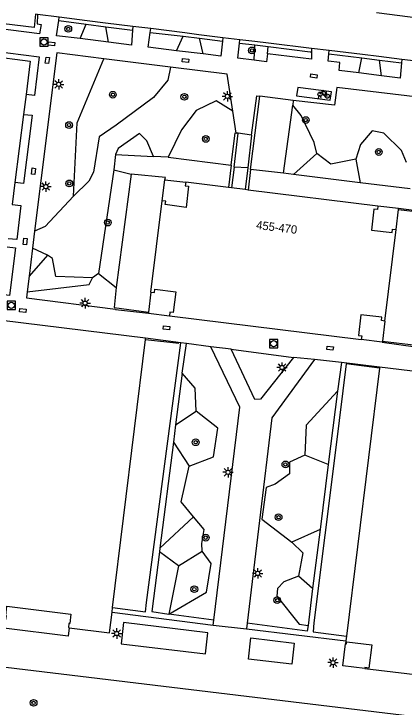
# Model space of a CAD drawing. Extents: x 132998 to 136004, y 396998 to 398512.
# Drawn here: x 133737.1 to 133783.7, y 397071.3 to 397154.1 of the extents above; entities that cross this region are included whole.
import ezdxf

# ---------------------------------------------------------------- set-up
doc = ezdxf.new("R2010")
doc.units = 0
for name, color, linetype in [('gg-afsc-haag', 7, 'Continuous'), ('gg-afsc-hekwerk', 7, 'Continuous'), ('gg-afsc-muur', 7, 'Continuous'), ('gg-anno-huisnummerreeks BGT', 7, 'Continuous'), ('gg-bbg-hoofdgebouw', 7, 'Continuous'), ('gg-bbg-toegangstrap', 7, 'Continuous'), ('gg-knt-verharding', 7, 'Continuous'), ('gg-knt-verharding nz', 7, 'Continuous'), ('gt-grn-groengrens', 7, 'Continuous'), ('gt-symb-boom', 7, 'Continuous'), ('gt-symb-fietsenrek', 7, 'Continuous'), ('gt-symb-kolk center center', 7, 'Continuous'), ('gt-symb-lichtmast', 7, 'Continuous'), ('gt-symb-rioolschacht', 7, 'Continuous')]:
    doc.layers.add(name, color=color, linetype=linetype)

# ---------------------------------------------------------------- blocks, each defined once
blk = doc.blocks.new('gt0-BOOM')
at = {"layer": 'gt-symb-boom'}
for radius in [0.4, 0.2]:
    blk.add_circle((0, 0), radius, dxfattribs=at)
blk = doc.blocks.new('gt0-KOLKCC')
at = {"layer": 'gt-symb-kolk center center'}
blk.add_lwpolyline([(-0.375, 0.2), (0.375, 0.2), (0.375, -0.2), (-0.375, -0.2)], close=True, dxfattribs=at)
blk = doc.blocks.new('gt0-LMAST')
at = {"layer": 'gt-symb-lichtmast'}
for p, q in [((-0.182, 0.173), (-0.447, 0.438)), ((-0.005, 0.246), (-0.005, 0.621)), ((0.172, 0.173), (0.437, 0.438)), ((-0.255, -0.004), (-0.63, -0.004)), ((-0.182, -0.181), (-0.447, -0.446)), ((-0.005, -0.254), (-0.005, -0.629)), ((0.437, -0.446), (0.172, -0.181)), ((0.245, -0.004), (0.62, -0.004))]:
    blk.add_line(p, q, dxfattribs=at)
blk.add_circle((-0.005, -0.004), 0.25, dxfattribs=at)
blk = doc.blocks.new('gt0-FREK')
at = {"layer": 'gt-symb-fietsenrek'}
for p, q in [((0.757, 0.841), (0.866, 0.816)), ((0.259, 0.762), (0.294, 0.823)), ((0.54, 0.335), (0.259, 0.762)), ((0.294, 0.823), (0.767, 0.714)), ((0.767, 0.714), (0.54, 0.335)), ((0.767, 0.714), (0.84, 0.822)), ((0.895, 0.252), (0.767, 0.714))]:
    blk.add_line(p, q, dxfattribs=at)
for points in [[(0.294, 0.823), (0.36, 0.937), (0.452, 0.935)], [(-0.124, 0), (-0.047, 0.312), (0.053, 0.312), (0.12, 0)], [(0.036, 0.476), (0.228, 0.708), (0.259, 0.762)], [(0.54, 0.335), (0.555, 0.305), (0.895, 0.252)]]:
    blk.add_lwpolyline(points, dxfattribs=at)
for centre in [(0.036, 0.476), (0.895, 0.252)]:
    blk.add_circle(centre, 0.252, dxfattribs=at)
blk = doc.blocks.new('gt0-RS')
at = {"layer": 'gt-symb-rioolschacht'}
blk.add_lwpolyline([(-0.5, -0.5), (0.5, -0.5), (0.5, 0.5), (-0.5, 0.5)], close=True, dxfattribs=at)
blk.add_circle((0, 0), 0.375, dxfattribs=at)

msp = doc.modelspace()

# ---------------------------------------------------------------- linework, layer by layer
at = {"layer": 'gg-afsc-haag'}
for p, q in [((133751.131, 397134.961), (133749.317, 397121.425)), ((133755.205, 397134.593), (133751.131, 397134.961)), ((133749.317, 397121.425), (133749.081, 397119.052))]:
    msp.add_line(p, q, dxfattribs=at)
at = {"layer": 'gg-afsc-hekwerk'}
for p, q in [((133742.519, 397153.7), (133739.918, 397154.017)), ((133745.885, 397153.29), (133742.519, 397153.7)), ((133748.046, 397153.009), (133745.885, 397153.29)), ((133751.326, 397152.602), (133748.046, 397153.009)), ((133753.458, 397152.347), (133751.326, 397152.602)), ((133757.532, 397151.841), (133753.458, 397152.347)), ((133759.198, 397151.617), (133757.532, 397151.841)), ((133762.086, 397151.257), (133759.198, 397151.617)), ((133764.098, 397151.017), (133762.086, 397151.257)), ((133765.889, 397150.802), (133764.098, 397151.017)), ((133767.541, 397150.603), (133765.889, 397150.802)), ((133772.677, 397149.986), (133767.541, 397150.603)), ((133774.779, 397149.73), (133772.677, 397149.986)), ((133778.756, 397149.248), (133774.779, 397149.73)), ((133780.726, 397148.999), (133778.756, 397149.248)), ((133783.465, 397148.67), (133780.726, 397148.999)), ((133785.527, 397148.427), (133783.465, 397148.67)), ((133738.586, 397144.472), (133738.279, 397142.097)), ((133738.279, 397142.097), (133737.233, 397133.974)), ((133737.233, 397133.974), (133736.92, 397131.35)), ((133783.054, 397130.755), (133787.056, 397130.291)), ((133749.081, 397119.052), (133753.193, 397118.484)), ((133752.832, 397115.251), (133756.807, 397114.789)), ((133781.134, 397115.027), (133785.156, 397114.55))]:
    msp.add_line(p, q, dxfattribs=at)
for points in [[(133739.918, 397154.017), (133739.708, 397154.053), (133739.515, 397152.495), (133734.562, 397153.095)], [(133734.105, 397149.08), (133739.041, 397148.462), (133738.586, 397144.472)], [(133780.774, 397111.807), (133776.818, 397112.318), (133775.567, 397102.342)]]:
    msp.add_lwpolyline(points, dxfattribs=at)
at = {"layer": 'gg-afsc-muur'}
for p, q in [((133765.398, 397135.529), (133766.497, 397144.263)), ((133763.431, 397135.814), (133763.918, 397139.857)), ((133763.918, 397139.857), (133763.664, 397139.884)), ((133765.513, 397139.613), (133765.047, 397135.741)), ((133763.075, 397136.059), (133762.746, 397133.373)), ((133763.431, 397135.814), (133763.125, 397133.326)), ((133765.047, 397135.741), (133764.728, 397133.127)), ((133765.398, 397135.529), (133765.118, 397133.079)), ((133754.829, 397131.786), (133755.136, 397134.29)), ((133755.136, 397134.29), (133757.637, 397134.006)), ((133783.066, 397130.854), (133780.589, 397131.161)), ((133782.77, 397128.36), (133783.054, 397130.755)), ((133783.054, 397130.755), (133783.066, 397130.854)), ((133753.49, 397120.896), (133753.193, 397118.484)), ((133753.193, 397118.484), (133753.181, 397118.385)), ((133753.181, 397118.385), (133755.692, 397118.074)), ((133781.44, 397117.438), (133781.134, 397115.027)), ((133781.121, 397114.928), (133778.61, 397115.236)), ((133781.134, 397115.027), (133781.121, 397114.928)), ((133743.732, 397080.83), (133743.612, 397079.816))]:
    msp.add_line(p, q, dxfattribs=at)
for points in [[(133765.513, 397139.613), (133766.127, 397144.337), (133766.497, 397144.263)], [(133763.075, 397136.059), (133763.545, 397139.891), (133763.664, 397139.884)], [(133748.908, 397083.241), (133752.848, 397082.712), (133752.965, 397083.824)], [(133743.612, 397079.816), (133735.923, 397080.787), (133736.046, 397081.775)], [(133772.964, 397081.429), (133772.868, 397080.346), (133776.855, 397079.812)], [(133779.043, 397075.967), (133776.423, 397076.288), (133776.743, 397078.899)]]:
    msp.add_lwpolyline(points, dxfattribs=at)
at = {"layer": 'gg-bbg-hoofdgebouw'}
for p, q in [((133785.707, 397153.569), (133780.427, 397154.218)), ((133762.746, 397133.373), (133757.637, 397134.006)), ((133763.125, 397133.326), (133762.746, 397133.373)), ((133764.728, 397133.127), (133763.125, 397133.326)), ((133765.118, 397133.079), (133764.728, 397133.127)), ((133780.589, 397131.161), (133765.118, 397133.079)), ((133753.49, 397120.896), (133754.829, 397131.786)), ((133781.44, 397117.438), (133782.77, 397128.36)), ((133755.692, 397118.074), (133778.61, 397115.236)), ((133752.849, 397115.39), (133735.654, 397117.486)), ((133748.908, 397083.241), (133752.832, 397115.251)), ((133752.832, 397115.251), (133752.849, 397115.39)), ((133780.774, 397111.807), (133776.855, 397079.812)), ((133780.791, 397111.946), (133780.774, 397111.807)), ((133797.99, 397109.833), (133780.791, 397111.946)), ((133748.841, 397082.696), (133748.908, 397083.241)), ((133743.619, 397080.845), (133743.732, 397080.83)), ((133776.786, 397079.246), (133776.743, 397078.899)), ((133776.855, 397079.812), (133776.786, 397079.246)), ((133779.043, 397075.967), (133791.009, 397074.499))]:
    msp.add_line(p, q, dxfattribs=at)
for points in [[(133757.637, 397134.006), (133757.585, 397133.587), (133757.982, 397133.538), (133757.691, 397131.003), (133755.197, 397131.338), (133755.246, 397131.735), (133754.829, 397131.786)], [(133780.589, 397131.161), (133780.535, 397130.741), (133780.128, 397130.792), (133779.815, 397128.298), (133782.292, 397127.995), (133782.343, 397128.412), (133782.77, 397128.36)], [(133753.49, 397120.896), (133753.907, 397120.845), (133753.955, 397121.242), (133756.449, 397120.935), (133756.14, 397118.442), (133755.743, 397118.491), (133755.692, 397118.074)], [(133781.44, 397117.438), (133781.013, 397117.489), (133781.06, 397117.886), (133778.578, 397118.18), (133778.275, 397115.711), (133778.662, 397115.663), (133778.61, 397115.236)], [(133736.046, 397081.775), (133736.166, 397081.76), (133736.228, 397082.256), (133736.129, 397082.269), (133736.267, 397083.38), (133743.908, 397082.442), (133743.777, 397081.33), (133743.678, 397081.341), (133743.619, 397080.845)], [(133743.732, 397080.83), (133748.536, 397080.207), (133748.841, 397082.696)], [(133776.743, 397078.899), (133776.842, 397078.887), (133776.875, 397079.155), (133779.873, 397078.787), (133779.532, 397076.008), (133779.055, 397076.066), (133779.043, 397075.967)]]:
    msp.add_lwpolyline(points, dxfattribs=at)
at = {"layer": 'gg-bbg-toegangstrap'}
for p, q in [((133765.513, 397139.613), (133763.918, 397139.857)), ((133765.047, 397135.741), (133763.431, 397135.814))]:
    msp.add_line(p, q, dxfattribs=at)
at = {"layer": 'gg-knt-verharding'}
for p, q in [((133742.466, 397153.314), (133742.519, 397153.7)), ((133751.326, 397152.602), (133751.291, 397152.156)), ((133753.398, 397151.901), (133753.458, 397152.347)), ((133748.4, 397150.724), (133745.049, 397151.147)), ((133762.086, 397151.257), (133762.044, 397150.857)), ((133764.056, 397150.614), (133764.098, 397151.017)), ((133759.715, 397149.323), (133756.53, 397149.713)), ((133772.677, 397149.986), (133772.669, 397149.574)), ((133774.735, 397149.325), (133774.779, 397149.73)), ((133755.822, 397147.734), (133747.864, 397148.746)), ((133783.465, 397148.67), (133783.427, 397148.275)), ((133781.04, 397146.699), (133778.318, 397147.051)), ((133791.585, 397143.398), (133775.699, 397145.316)), ((133770.482, 397143.775), (133766.497, 397144.263)), ((133770.482, 397143.775), (133770.432, 397143.199)), ((133769.326, 397135.071), (133770.432, 397143.199)), ((133763.664, 397139.884), (133763.253, 397142.495)), ((133769.326, 397135.071), (133765.398, 397135.529)), ((133770.498, 397134.936), (133769.326, 397135.071)), ((133778.467, 397133.947), (133770.498, 397134.936)), ((133784.434, 397133.211), (133778.467, 397133.947)), ((133739.591, 397128.184), (133739.352, 397126.132)), ((133739.352, 397126.132), (133738.93, 397122.795)), ((133738.93, 397122.795), (133738.71, 397120.937)), ((133757.061, 397114.853), (133752.849, 397115.39)), ((133757.746, 397114.754), (133757.061, 397114.853)), ((133760.635, 397114.348), (133757.746, 397114.754)), ((133763.088, 397114.085), (133760.635, 397114.348)), ((133763.088, 397114.085), (133770.519, 397113.105)), ((133773.019, 397112.852), (133770.519, 397113.105)), ((133776.262, 397112.472), (133773.019, 397112.852)), ((133780.791, 397111.946), (133776.262, 397112.472)), ((133748.841, 397082.696), (133760.917, 397081.147)), ((133760.917, 397081.147), (133760.998, 397081.725)), ((133760.917, 397081.147), (133764.889, 397080.694)), ((133764.968, 397081.356), (133764.889, 397080.694)), ((133764.889, 397080.694), (133776.786, 397079.246)), ((133713.048, 397078.925), (133788.899, 397069.761))]:
    msp.add_line(p, q, dxfattribs=at)
for points in [[(133739.918, 397154.017), (133739.873, 397152.904), (133740.353, 397152.849), (133740.173, 397151.718), (133734.843, 397152.396)], [(133745.049, 397151.147), (133742.21, 397151.468), (133742.466, 397153.314)], [(133751.291, 397152.156), (133751.152, 397150.388), (133748.4, 397150.724)], [(133756.53, 397149.713), (133753.157, 397150.115), (133753.398, 397151.901)], [(133762.044, 397150.857), (133761.854, 397149.058), (133759.715, 397149.323)], [(133765.832, 397148.567), (133763.868, 397148.805), (133764.056, 397150.614)], [(133734.492, 397149.682), (133740.135, 397148.989), (133739.572, 397144.376), (133738.586, 397144.472)], [(133772.669, 397149.574), (133772.652, 397148.711), (133767.39, 397149.344)], [(133747.864, 397148.746), (133742.236, 397149.437), (133739.591, 397128.184)], [(133767.39, 397149.344), (133767.275, 397148.399), (133765.832, 397148.567)], [(133778.318, 397147.051), (133775.964, 397147.337), (133776.05, 397148.302), (133774.642, 397148.461), (133774.735, 397149.325)], [(133783.427, 397148.275), (133783.25, 397146.433), (133781.04, 397146.699)], [(133763.253, 397142.495), (133762.571, 397146.926), (133755.822, 397147.734)], [(133775.699, 397145.316), (133775.429, 397143.211), (133770.482, 397143.775)], [(133738.279, 397142.097), (133739.276, 397142.005), (133738.276, 397133.842), (133737.233, 397133.974)], [(133736.92, 397131.35), (133737.945, 397131.226), (133737.447, 397127.152), (133736.435, 397127.265)], [(133781.121, 397114.928), (133785.093, 397114.352), (133785.09, 397114.436), (133786.007, 397114.334), (133787.942, 397130.251), (133783.066, 397130.854)], [(133736.317, 397126.278), (133737.318, 397126.18), (133736.595, 397120.501), (133729.184, 397121.411), (133729.297, 397122.318)], [(133738.71, 397120.937), (133738.601, 397120.203), (133749.245, 397118.845), (133749.237, 397118.81), (133753.181, 397118.385)], [(133760.998, 397081.725), (133764.09, 397107.167), (133760.635, 397114.348)], [(133770.519, 397113.105), (133766.56, 397108.107), (133765.904, 397108.09), (133763.088, 397114.085)], [(133773.019, 397112.852), (133767.911, 397105.878), (133764.968, 397081.356)]]:
    msp.add_lwpolyline(points, dxfattribs=at)
at = {"layer": 'gg-knt-verharding nz'}
for points in [[(133775.04, 397144.806), (133771.02, 397145.312), (133770.877, 397144.309), (133774.897, 397143.802), (133775.04, 397144.806)], [(133760.003, 397077.708), (133760.289, 397080.236), (133750.215, 397081.443), (133749.929, 397078.916), (133760.003, 397077.708)], [(133765.159, 397077.078), (133765.427, 397079.606), (133770.589, 397079.001), (133770.321, 397076.474), (133765.159, 397077.078)]]:
    msp.add_lwpolyline(points, dxfattribs=at)
at = {"layer": 'gt-grn-groengrens'}
for p, q in [((133742.466, 397153.314), (133745.727, 397152.886)), ((133745.049, 397151.147), (133745.727, 397152.886)), ((133745.727, 397152.886), (133748.114, 397152.573)), ((133748.114, 397152.573), (133751.291, 397152.156)), ((133748.4, 397150.724), (133748.114, 397152.573)), ((133753.398, 397151.901), (133757.337, 397151.426)), ((133756.53, 397149.713), (133757.337, 397151.426)), ((133757.337, 397151.426), (133759.294, 397151.189)), ((133759.715, 397149.323), (133759.294, 397151.189)), ((133759.294, 397151.189), (133762.044, 397150.857)), ((133764.056, 397150.614), (133765.879, 397150.394)), ((133765.832, 397148.567), (133765.879, 397150.394)), ((133765.879, 397150.394), (133767.493, 397150.199)), ((133767.39, 397149.344), (133767.493, 397150.199)), ((133767.493, 397150.199), (133772.522, 397149.592)), ((133772.522, 397149.592), (133772.669, 397149.574)), ((133774.735, 397149.325), (133778.676, 397148.849)), ((133778.318, 397147.051), (133778.676, 397148.849)), ((133778.676, 397148.849), (133780.781, 397148.595)), ((133781.04, 397146.699), (133780.781, 397148.595)), ((133780.781, 397148.595), (133783.427, 397148.275)), ((133749.263, 397137.334), (133749.041, 397135.489)), ((133749.263, 397137.334), (133753.792, 397137.07)), ((133755.546, 397136.983), (133753.792, 397137.07)), ((133773.321, 397137.447), (133770.498, 397134.936)), ((133755.546, 397136.983), (133763.075, 397136.059)), ((133777.948, 397136.777), (133778.467, 397133.947)), ((133749.041, 397135.489), (133747.213, 397123.1)), ((133749.041, 397135.489), (133751.131, 397134.961)), ((133755.136, 397134.29), (133755.205, 397134.593)), ((133741.112, 397125.296), (133739.352, 397126.132)), ((133741.112, 397125.296), (133738.93, 397122.795)), ((133747.213, 397123.1), (133746.501, 397122.596)), ((133747.213, 397123.1), (133749.317, 397121.425)), ((133752.965, 397083.824), (133757.061, 397114.853)), ((133757.204, 397111.216), (133757.746, 397114.754)), ((133776.262, 397112.472), (133775.758, 397109.076)), ((133757.204, 397111.216), (133756.421, 397105.031)), ((133775.758, 397109.076), (133774.657, 397100.292)), ((133756.421, 397105.031), (133758.901, 397106.687)), ((133756.421, 397105.031), (133756.163, 397102.994)), ((133756.163, 397102.994), (133754.558, 397090.305)), ((133756.163, 397102.994), (133758.049, 397100.119)), ((133775.567, 397102.342), (133772.964, 397081.429)), ((133774.657, 397100.292), (133771.857, 397101.441)), ((133774.657, 397100.292), (133773.687, 397092.551)), ((133754.558, 397090.305), (133758.565, 397094.079)), ((133773.687, 397092.551), (133770.316, 397091.047)), ((133773.687, 397092.551), (133772.805, 397085.507)), ((133754.558, 397090.305), (133754.503, 397089.868)), ((133756.765, 397088.195), (133754.503, 397089.868)), ((133756.765, 397088.195), (133759.612, 397089.971)), ((133756.765, 397088.195), (133755.603, 397082.448)), ((133772.805, 397085.507), (133771.108, 397086.986)), ((133772.805, 397085.507), (133772.252, 397081.094)), ((133760.998, 397081.725), (133755.603, 397082.448))]:
    msp.add_line(p, q, dxfattribs=at)
for points in [[(133744.245, 397132.334), (133744.675, 397141.083), (133747.864, 397148.746)], [(133755.822, 397147.734), (133755.503, 397146.191), (133753.793, 397144.119), (133749.322, 397140.828), (133747.288, 397139.423), (133746.609, 397135.222), (133746.055, 397134.119), (133744.245, 397132.334)], [(133763.253, 397142.495), (133761.283, 397143.71), (133758.88, 397142.563), (133757.139, 397140.283), (133755.546, 397136.983)], [(133773.321, 397137.447), (133772.976, 397138.76), (133771.447, 397141.959), (133770.432, 397143.199)], [(133753.792, 397137.07), (133752.997, 397138.94), (133752.119, 397139.83), (133749.554, 397138.047), (133749.263, 397137.334)], [(133784.003, 397136.376), (133783.405, 397137.803), (133781.313, 397139.873), (133779.903, 397140.137), (133778.509, 397138.524), (133777.948, 397136.777)], [(133777.948, 397136.777), (133774.982, 397136.182), (133773.321, 397137.447)], [(133744.245, 397132.334), (133740.854, 397128.738), (133739.591, 397128.184)], [(133746.501, 397122.596), (133742.127, 397122.764), (133741.729, 397124.895), (133741.112, 397125.296)], [(133738.71, 397120.937), (133746.105, 397121.805), (133746.501, 397122.596)], [(133758.901, 397106.687), (133758.768, 397109.426), (133757.204, 397111.216)], [(133775.758, 397109.076), (133772.048, 397104.992), (133771.857, 397101.441)], [(133758.049, 397100.119), (133760.965, 397101.244), (133761.485, 397104.639), (133758.901, 397106.687)], [(133771.857, 397101.441), (133770.053, 397100.585), (133770.053, 397099.204), (133768.333, 397097.979), (133767.263, 397097.583), (133766.752, 397093.767), (133770.316, 397091.047)], [(133758.565, 397094.079), (133757.093, 397095.844), (133758.049, 397100.119)], [(133759.612, 397089.971), (133759.567, 397090.897), (133759.831, 397092.56), (133758.565, 397094.079)], [(133770.316, 397091.047), (133771.632, 397089.752), (133771.108, 397086.986)], [(133754.503, 397089.868), (133753.606, 397082.776), (133755.603, 397082.448)], [(133755.603, 397082.448), (133760.127, 397085.069), (133760.694, 397088.505), (133759.612, 397089.971)], [(133771.108, 397086.986), (133769.345, 397086.295), (133768.615, 397085.52), (133768.521, 397084.589), (133771.187, 397081.243), (133772.252, 397081.094)], [(133772.252, 397081.094), (133772.157, 397080.397), (133764.968, 397081.356)]]:
    msp.add_lwpolyline(points, dxfattribs=at)

# ---------------------------------------------------------------- block references
at = {"layer": 'gt-symb-boom'}
for p in [(133743.613, 397152.315), (133765.548, 397149.744), (133748.94, 397144.459), (133757.475, 397144.211), (133743.699, 397140.836), (133771.98, 397141.434), (133760.037, 397139.178), (133780.707, 397137.618), (133743.732, 397133.872), (133748.331, 397129.185), (133758.829, 397102.96), (133769.548, 397100.322), (133768.739, 397094.022), (133760.032, 397091.578), (133758.668, 397085.429), (133768.571, 397084.112), (133739.472, 397071.857)]:
    msp.add_blockref('gt0-BOOM', p, dxfattribs=at)
at = {"layer": 'gt-symb-fietsenrek'}
msp.add_blockref('gt0-FREK', (133773.644, 397144.043), dxfattribs=at)
at = {"layer": 'gt-symb-kolk center center'}
for p, rotation in [((133741.596, 397150.54), -7.070965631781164), ((133741.108, 397148.56), -97.0549481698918), ((133757.622, 397148.552), 172.92903436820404), ((133772.943, 397146.685), -7.037940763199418), ((133739.468, 397135.313), -96.82674949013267), ((133738.465, 397126.934), 83.17325050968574), ((133738.189, 397118.692), -6.891806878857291), ((133755.343, 397116.618), -7.054948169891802), ((133774.884, 397114.199), -7.102997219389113)]:
    msp.add_blockref('gt0-KOLKCC', p, dxfattribs=dict(at, rotation=rotation))
at = {"layer": 'gt-symb-lichtmast'}
for p in [(133742.467, 397145.691), (133762.616, 397144.259), (133740.93, 397133.494), (133745.628, 397119.575), (133769.155, 397111.887), (133762.697, 397099.381), (133766.248, 397087.314), (133749.395, 397080.138), (133775.245, 397076.663)]:
    msp.add_blockref('gt0-LMAST', p, dxfattribs=at)
at = {"layer": 'gt-symb-rioolschacht'}
for p in [(133740.707, 397150.751), (133736.805, 397119.323), (133768.143, 397114.726)]:
    msp.add_blockref('gt0-RS', p, dxfattribs=at)

# ---------------------------------------------------------------- texts
at = {"layer": 'gg-anno-huisnummerreeks BGT'}
msp.add_text('455-470', height=1, rotation=352.9, dxfattribs=at).set_placement((133766.016, 397128.435))

doc.saveas('drawing.dxf')
